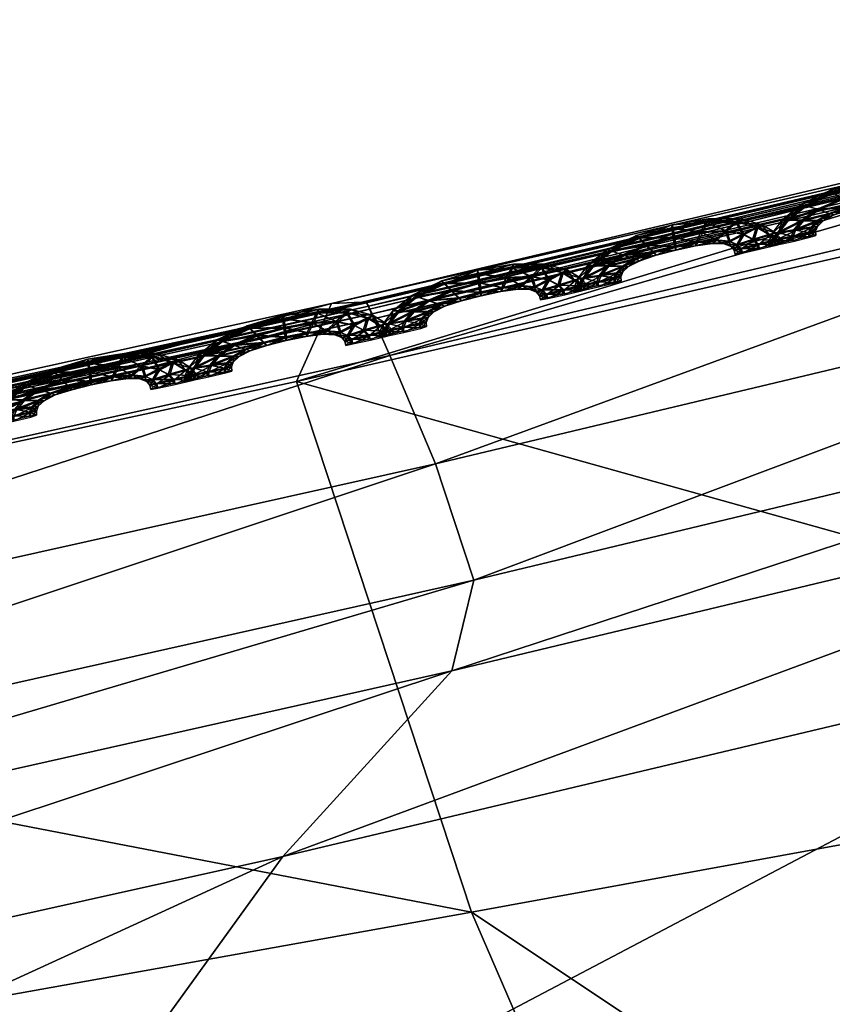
# Model space of a CAD drawing. Extents: x -7.4 to 7.4, y -11.5 to 9.8.
# Tile 414 of 469: x 2.213 to 2.442, y 9.53 to 9.807. Entities that reach past the tile are written whole.
import ezdxf

# ---------------------------------------------------------------- set-up
doc = ezdxf.new("R2010")
doc.units = 0
doc.header["$MEASUREMENT"] = 0
for name, color, linetype in [('A-FURN-3-ST', 150, 'Continuous'), ('A-FURN-3-ST-SEAM', 130, 'Continuous'), ('A-FURN-3-ST-SI', 160, 'Continuous')]:
    doc.layers.add(name, color=color, linetype=linetype)

msp = doc.modelspace()

# ---------------------------------------------------------------- meshes
at = {"layer": 'A-FURN-3-ST'}
mesh = msp.add_polyface(dxfattribs=at)
corners = [(2.77029, 9.80286, 17.57567), (2.58541, 9.78774, 17.57936), (2.58485, 9.78906, 17.58594), (2.76982, 9.80414, 17.58229), (2.58394, 9.7912, 17.59731), (2.31247, 9.72471, 17.59244), (2.31314, 9.72338, 17.58582), (2.31136, 9.72685, 17.60377), (2.60056, 9.68795, 17.63823), (2.33487, 9.62422, 17.64508), (2.28734, 9.57201, 17.73868), (2.55406, 9.63542, 17.7319), (2.00233, 9.54956, 17.65287), (2.341, 9.64976, 17.62644), (2.60749, 9.7137, 17.61963), (2.78098, 9.70291, 17.63431), (2.78846, 9.72866, 17.61579), (2.59925, 9.74662, 17.62435), (2.33028, 9.68251, 17.631), (2.00744, 9.57494, 17.6342), (1.99366, 9.60745, 17.63857), (2.31738, 9.71296, 17.63359), (2.58885, 9.77724, 17.62709), (2.78189, 9.76166, 17.62058), (2.77318, 9.79232, 17.6234), (2.76926, 9.80542, 17.6113), (2.58418, 9.79034, 17.61495), (2.76902, 9.80632, 17.59366), (2.31247, 9.72471, 17.58012), (2.58485, 9.78906, 17.57365), (2.58394, 9.7912, 17.56852), (2.31136, 9.72685, 17.57498), (2.31164, 9.72598, 17.62138), (1.97764, 9.63765, 17.64097), (2.76902, 9.80632, 17.56483), (2.76982, 9.80414, 17.56996), (2.65596, 9.5248, 17.92134), (2.46914, 9.50927, 17.92716), (2.46075, 9.25498, 18.12257), (2.73515, 9.6503, 17.72791), (2.19743, 9.44775, 17.93382)]
mesh.append_faces([[corners[k] for k in face] for face in [(0, 1, 2), (3, 2, 4), (5, 2, 1), (1, 6, 5), (7, 4, 2), (2, 5, 7), (8, 9, 10), (10, 11, 8), (12, 9, 13), (14, 13, 9), (9, 8, 14), (15, 8, 11), (16, 14, 8), (17, 18, 13), (13, 14, 17), (19, 13, 18), (20, 18, 21), (22, 21, 18), (18, 17, 22), (23, 17, 14), (24, 22, 17), (25, 26, 22), (27, 4, 26), (28, 29, 30), (30, 31, 28), (6, 1, 29), (29, 28, 6), (26, 32, 21), (21, 22, 26), (33, 21, 32), (4, 7, 32), (32, 26, 4), (34, 30, 29), (35, 29, 1), (36, 37, 38), (39, 11, 37), (37, 36, 39), (11, 10, 40), (40, 37, 11)]])
mesh = msp.add_polyface(dxfattribs=at)
corners = [(1.94875, 9.63192, 1.00083), (2.29118, 9.70571, 1.00068), (2.34041, 9.55636, 0.61819), (2.63364, 9.60992, 0.61819), (2.56645, 9.76867, 1.00053), (2.84873, 9.62562, 0.62332), (2.75513, 9.78375, 1.00144), (3.02475, 9.55904, 0.64812), (2.99515, 9.64037, 1.00437), (3.41835, 9.25271, 1.00159), (3.33255, 9.23994, 0.62332), (3.96608, 8.70433, 1.00079), (3.8311, 8.70215, 0.61819), (4.52027, 8.12229, 1.00098), (4.35806, 8.11928, 0.61819), (5.04849, 7.5208, 1.0011), (4.86768, 7.51619, 0.61819), (5.54237, 6.88314, 1.00121), (5.34537, 6.87803, 0.61819), (2.2831, 8.66878, 0.55836), (2.1241, 9.15424, 0.56582), (2.49807, 9.19186, 0.56582), (2.71707, 8.68134, 0.55836), (2.83903, 9.224, 0.56582), (3.14581, 8.69205, 0.55836), (1.99019, 9.49361, 0.61819), (2.39411, 8.11376, 0.55836), (2.46835, 7.51392, 0.55836), (1.93379, 7.51392, 0.55836), (1.91804, 8.11232, 0.55836), (2.53254, 6.87548, 0.55836), (1.94178, 6.87548, 0.55836), (3.12657, 9.24031, 0.57304), (3.54027, 8.6986, 0.56582), (3.99861, 8.11768, 0.56582), (3.4969, 8.11669, 0.55836), (4.4575, 7.51421, 0.56582), (3.85575, 7.51392, 0.55836), (4.89012, 6.87581, 0.56582), (4.19521, 6.87548, 0.55836), (3.34122, 6.87548, 0.55836), (3.14632, 7.51392, 0.55836), (2.93761, 8.11533, 0.55836)]
mesh.append_faces([[corners[k] for k in face] for face in [(0, 1, 2), (3, 2, 1), (1, 4, 3), (5, 3, 4), (4, 6, 5), (7, 5, 6), (6, 8, 7), (9, 10, 7), (7, 8, 9), (9, 11, 12), (12, 10, 9), (11, 13, 14), (14, 12, 11), (13, 15, 16), (16, 14, 13), (15, 17, 18), (18, 16, 15), (19, 20, 21), (21, 22, 19), (22, 21, 23), (23, 24, 22), (2, 3, 23), (23, 21, 2), (25, 2, 21), (21, 20, 25), (19, 26, 29), (10, 32, 5), (5, 7, 10), (32, 23, 3), (3, 5, 32), (24, 23, 32), (32, 33, 24), (33, 32, 10), (10, 12, 33), (12, 14, 34), (34, 33, 12), (33, 34, 35), (35, 24, 33), (34, 36, 37), (37, 35, 34), (14, 16, 36), (36, 34, 14), (16, 18, 38), (38, 36, 16), (36, 38, 39), (39, 37, 36), (37, 39, 40), (40, 41, 37), (24, 35, 42), (42, 22, 24), (22, 42, 26), (26, 19, 22), (35, 37, 41), (41, 42, 35)]])
mesh.append_faces([[corners[k] for k in face] for face in [(26, 27, 28), (27, 30, 31), (30, 27, 41)]], dxfattribs={"vtx0": -1, "vtx1": -1, "vtx2": -1})
mesh.append_faces([[corners[k] for k in face] for face in [(27, 26, 42)]], dxfattribs={"vtx0": -1, "vtx2": -1})
mesh.append_faces([[corners[k] for k in face] for face in [(41, 40, 30), (42, 41, 27)]], dxfattribs={"vtx1": -1, "vtx2": -1})
mesh = msp.add_polyface(dxfattribs=at)
corners = [(1.97154, 9.64931, 17.59978), (2.31247, 9.72471, 17.59244), (2.31314, 9.72338, 17.58582), (1.97237, 9.64803, 17.59316), (1.97016, 9.65145, 17.61111), (2.31136, 9.72685, 17.60377), (1.61246, 9.5791, 17.60655), (1.61345, 9.57783, 17.59997), (1.61079, 9.58124, 17.61788), (2.33487, 9.62422, 17.64508), (2.00233, 9.54956, 17.65287), (1.9535, 9.49769, 17.74628), (2.28734, 9.57201, 17.73868), (2.341, 9.64976, 17.62644), (2.00744, 9.57494, 17.6342), (1.65219, 9.48001, 17.6601), (1.60256, 9.4286, 17.75332), (1.65614, 9.50523, 17.64139), (1.99366, 9.60745, 17.63857), (1.63909, 9.53749, 17.64557), (1.97764, 9.63765, 17.64097), (1.61974, 9.56752, 17.64778), (2.33028, 9.68251, 17.631), (2.31738, 9.71296, 17.63359), (1.61246, 9.5791, 17.59427), (1.97154, 9.64931, 17.58746), (1.97016, 9.65145, 17.58232), (1.61079, 9.58124, 17.58913), (1.97055, 9.65058, 17.62872), (1.61123, 9.58038, 17.63549), (2.31247, 9.72471, 17.58012), (2.31136, 9.72685, 17.57498), (2.31164, 9.72598, 17.62138), (1.85947, 9.37574, 17.941), (2.19743, 9.44775, 17.93382)]
mesh.append_faces([[corners[k] for k in face] for face in [(0, 1, 2), (2, 3, 0), (4, 5, 1), (1, 0, 4), (6, 0, 3), (3, 7, 6), (8, 4, 0), (0, 6, 8), (9, 10, 11), (11, 12, 9), (13, 14, 10), (10, 15, 16), (16, 11, 10), (14, 17, 15), (15, 10, 14), (18, 19, 17), (17, 14, 18), (20, 21, 19), (19, 18, 20), (22, 18, 14), (23, 20, 18), (24, 25, 26), (26, 27, 24), (7, 3, 25), (25, 24, 7), (28, 29, 21), (21, 20, 28), (4, 8, 29), (29, 28, 4), (25, 30, 31), (31, 26, 25), (3, 2, 30), (30, 25, 3), (32, 28, 20), (5, 4, 28), (28, 32, 5), (12, 11, 33), (33, 34, 12)]])
mesh = msp.add_polyface(dxfattribs=at)
corners = [(0, 9.39906, 1.00155), (0.27167, 9.40709, 1.00151), (0.29098, 9.30467, 0.61819), (0.5936, 9.32387, 0.61819), (0.56214, 9.4288, 1.00144), (0.91719, 9.35069, 0.61819), (0.8849, 9.46131, 1.00129), (1.26207, 9.38711, 0.61819), (1.23172, 9.50581, 1.00113), (1.62401, 9.43544, 0.61819), (1.5897, 9.56341, 1.00098), (1.99019, 9.49361, 0.61819), (1.94875, 9.63192, 1.00083), (2.34041, 9.55636, 0.61819), (2.1241, 9.15424, 0.56582), (2.2831, 8.66878, 0.55836), (1.859, 8.65716, 0.55836), (1.73692, 9.11935, 0.56582), (1.35123, 9.09059, 0.56582), (1.44439, 8.6476, 0.55836), (1.03908, 8.64051, 0.55836), (0.97932, 9.06921, 0.56582), (0.63005, 9.05338, 0.56582), (0.65929, 8.63524, 0.55836), (1.49132, 7.51392, 0.55836), (1.48547, 8.11113, 0.55836), (1.91804, 8.11232, 0.55836), (1.93379, 7.51392, 0.55836), (2.39411, 8.11376, 0.55836), (0.6733, 7.51392, 0.55836), (0.67156, 8.1096, 0.55836), (1.06504, 8.11026, 0.55836), (1.06876, 7.51392, 0.55836), (0.6733, 6.87548, 0.55836), (0.32308, 6.87548, 0.55836), (0.32308, 7.51392, 0.55836), (0, 6.87548, 0.55836), (0, 7.51392, 0.55836), (0.32248, 8.10911, 0.55836), (0.31817, 8.63132, 0.55836), (0, 8.1089, 0.55836), (0, 8.62968, 0.55836), (0.30741, 9.0416, 0.56582), (0, 9.03682, 0.56582)]
mesh.append_faces([[corners[k] for k in face] for face in [(0, 1, 2), (3, 2, 1), (1, 4, 3), (5, 3, 4), (4, 6, 5), (7, 5, 6), (6, 8, 7), (9, 7, 8), (8, 10, 9), (11, 9, 10), (10, 12, 11), (13, 11, 12), (14, 15, 16), (16, 17, 14), (17, 9, 11), (11, 14, 17), (18, 7, 9), (9, 17, 18), (17, 16, 19), (19, 18, 17), (20, 21, 18), (18, 19, 20), (21, 5, 7), (7, 18, 21), (22, 3, 5), (5, 21, 22), (23, 22, 21), (21, 20, 23), (26, 16, 15), (25, 19, 16), (16, 26, 25), (31, 20, 19), (19, 25, 31), (30, 23, 20), (20, 31, 30), (23, 30, 38), (38, 39, 23), (39, 38, 40), (40, 41, 39), (39, 42, 22), (22, 23, 39), (42, 2, 3), (3, 22, 42), (2, 42, 43), (41, 43, 42), (42, 39, 41)]])
mesh.append_faces([[corners[k] for k in face] for face in [(26, 27, 24), (31, 32, 29), (25, 24, 32), (33, 29, 32), (34, 35, 29), (36, 37, 35), (38, 35, 37), (30, 29, 35)]], dxfattribs={"vtx0": -1, "vtx1": -1, "vtx2": -1})
mesh.append_faces([[corners[k] for k in face] for face in [(24, 25, 26), (27, 26, 28), (29, 30, 31), (32, 31, 25), (37, 40, 38), (35, 38, 30)]], dxfattribs={"vtx0": -1, "vtx2": -1})
at = {"layer": 'A-FURN-3-ST-SEAM'}
mesh = msp.add_polyface(dxfattribs=at)
corners = [(2.43467, 9.75511, 17.58639), (2.44247, 9.75878, 17.58624), (2.44457, 9.75676, 17.58746), (2.45232, 9.75898, 17.58727), (2.44156, 9.7596, 17.58285), (2.43808, 9.75396, 17.58761), (2.45264, 9.75639, 17.58601), (2.45189, 9.76162, 17.58601), (2.45157, 9.76265, 17.58263), (2.43325, 9.75561, 17.58305), (2.42957, 9.75103, 17.58647), (2.4465, 9.75474, 17.58617), (2.45881, 9.75766, 17.58586), (2.46019, 9.76042, 17.58708), (2.45153, 9.7617, 17.57928), (2.44215, 9.7589, 17.57951), (2.4338, 9.75091, 17.58769), (2.44136, 9.75288, 17.58628), (2.4526, 9.75548, 17.58267), (2.4471, 9.75404, 17.58282), (2.46146, 9.76327, 17.58575), (2.46178, 9.76438, 17.5824), (2.46111, 9.76339, 17.57905), (2.43435, 9.75523, 17.57966), (2.42783, 9.75111, 17.58312), (2.42688, 9.74749, 17.58651), (2.44243, 9.75252, 17.5829), (2.45814, 9.75668, 17.58251), (2.46415, 9.75824, 17.58571), (2.46704, 9.7608, 17.58689), (2.45972, 9.76059, 17.57783), (2.45185, 9.75915, 17.57803), (2.44409, 9.75692, 17.57822), (2.43158, 9.74819, 17.58772), (2.43795, 9.75083, 17.58635), (2.43934, 9.75086, 17.58297), (2.44615, 9.75486, 17.57943), (2.45228, 9.75651, 17.57928), (2.441, 9.75297, 17.57955), (2.46977, 9.76339, 17.58556), (2.47064, 9.76442, 17.58217), (2.46942, 9.76351, 17.57882), (2.46653, 9.76096, 17.57765), (2.4376, 9.75412, 17.57837), (2.42921, 9.75116, 17.57974), (2.42498, 9.74728, 17.58316), (2.42596, 9.74531, 17.58651), (2.4376, 9.75095, 17.57963), (2.45845, 9.75779, 17.57913), (2.46293, 9.75733, 17.5824), (2.46791, 9.75791, 17.58563), (2.47187, 9.75989, 17.58677), (2.4638, 9.75837, 17.57898), (2.42403, 9.74498, 17.58316), (2.43083, 9.74638, 17.58772), (2.43613, 9.74897, 17.58639), (2.43772, 9.7493, 17.58301), (2.43582, 9.74909, 17.57966), (2.43337, 9.75107, 17.57845), (2.47567, 9.76191, 17.5854), (2.47697, 9.76273, 17.58198), (2.47531, 9.76203, 17.57867), (2.47136, 9.76006, 17.57753), (2.46756, 9.75804, 17.5789), (2.42656, 9.74761, 17.57978), (2.42565, 9.74543, 17.57978), (2.42403, 9.74362, 17.58316), (2.42601, 9.74399, 17.58651), (2.43111, 9.74839, 17.57845), (2.46625, 9.75721, 17.58229), (2.47013, 9.75697, 17.58556), (2.47472, 9.7584, 17.5867), (2.42569, 9.74411, 17.57978), (2.43087, 9.7451, 17.58772), (2.43558, 9.74749, 17.58639), (2.4372, 9.74794, 17.58301), (2.43523, 9.74761, 17.5797), (2.47919, 9.75985, 17.58533), (2.48069, 9.76042, 17.5819), (2.47879, 9.75997, 17.5786), (2.47421, 9.75853, 17.57745), (2.46973, 9.75709, 17.57882), (2.46823, 9.75651, 17.58225), (2.4304, 9.74654, 17.57848), (2.43044, 9.74526, 17.57848), (2.47108, 9.75585, 17.58556), (2.47591, 9.757, 17.58666), (2.43566, 9.74625, 17.58643), (2.43728, 9.74675, 17.58305), (2.4353, 9.74638, 17.5797), (2.4691, 9.75548, 17.58225), (2.48062, 9.75824, 17.58529), (2.48224, 9.75874, 17.58187), (2.48026, 9.75832, 17.57856), (2.47543, 9.75717, 17.57742), (2.47068, 9.75597, 17.57882), (2.46938, 9.75429, 17.58225), (2.47136, 9.75466, 17.58556), (2.47622, 9.75581, 17.58666), (2.471, 9.75478, 17.57882), (2.48097, 9.75697, 17.58529), (2.48259, 9.75746, 17.58187), (2.48062, 9.75709, 17.57856), (2.47575, 9.75597, 17.57742)]
mesh.append_faces([[corners[k] for k in face] for face in [(2, 1, 0), (1, 2, 3), (0, 1, 4), (0, 5, 2), (6, 3, 2), (3, 7, 1), (8, 4, 1), (4, 9, 0), (5, 0, 10), (11, 2, 5), (3, 6, 12), (2, 11, 6), (7, 3, 13), (1, 7, 8), (4, 8, 14), (9, 4, 15), (10, 0, 9), (10, 16, 5), (5, 17, 11), (12, 6, 18), (12, 13, 3), (6, 11, 19), (13, 20, 7), (21, 8, 7), (22, 14, 8), (14, 15, 4), (15, 23, 9), (9, 24, 10), (16, 10, 25), (17, 5, 16), (11, 17, 26), (19, 18, 6), (18, 27, 12), (13, 12, 28), (26, 19, 11), (20, 13, 29), (7, 20, 21), (8, 21, 22), (14, 22, 30), (15, 14, 31), (23, 15, 32), (24, 9, 23), (25, 10, 24), (25, 33, 16), (16, 34, 17), (35, 26, 17), (18, 19, 36), (27, 18, 37), (28, 12, 27), (28, 29, 13), (19, 26, 38), (29, 39, 20), (40, 21, 20), (41, 22, 21), (42, 30, 22), (30, 31, 14), (31, 32, 15), (32, 43, 23), (23, 44, 24), (24, 45, 25), (33, 25, 46), (34, 16, 33), (17, 34, 35), (26, 35, 47), (38, 36, 19), (36, 37, 18), (37, 48, 27), (27, 49, 28), (29, 28, 50), (47, 38, 26), (39, 29, 51), (20, 39, 40), (21, 40, 41), (22, 41, 42), (30, 42, 52), (31, 30, 48), (32, 31, 37), (43, 32, 36), (44, 23, 43), (45, 24, 44), (25, 45, 53), (53, 46, 25), (46, 54, 33), (33, 55, 34), (56, 35, 34), (57, 47, 35), (36, 38, 43), (37, 36, 32), (48, 37, 31), (49, 27, 48), (50, 28, 49), (50, 51, 29), (38, 47, 58), (51, 59, 39), (60, 40, 39), (61, 41, 40), (62, 42, 41), (63, 52, 42), (52, 48, 30), (43, 58, 44), (44, 64, 45), (65, 53, 45), (46, 53, 66), (54, 46, 67), (55, 33, 54), (34, 55, 56), (35, 56, 57), (47, 57, 68), (58, 43, 38), (48, 52, 49), (49, 69, 50), (51, 50, 70), (68, 58, 47), (59, 51, 71), (39, 59, 60), (40, 60, 61), (41, 61, 62), (42, 62, 63), (52, 63, 69), (64, 44, 58), (45, 64, 65), (53, 65, 72), (72, 66, 53), (66, 67, 46), (67, 73, 54), (54, 74, 55), (56, 55, 74), (57, 56, 75), (68, 57, 76), (69, 49, 52), (70, 50, 69), (70, 71, 51), (58, 68, 64), (71, 77, 59), (78, 60, 59), (79, 61, 60), (80, 62, 61), (81, 63, 62), (82, 69, 63), (83, 65, 64), (84, 72, 65), (74, 54, 73), (74, 75, 56), (75, 76, 57), (76, 83, 68), (69, 82, 70), (71, 70, 85), (64, 68, 83), (77, 71, 86), (59, 77, 78), (60, 78, 79), (61, 79, 80), (62, 80, 81), (63, 81, 82), (65, 83, 84), (73, 87, 74), (75, 74, 87), (76, 75, 88), (83, 76, 89), (70, 82, 90), (90, 85, 70), (85, 86, 71), (86, 91, 77), (78, 77, 91), (79, 78, 92), (80, 79, 93), (81, 80, 94), (82, 81, 95), (89, 84, 83), (87, 88, 75), (88, 89, 76), (95, 90, 82), (85, 90, 96), (86, 85, 97), (91, 86, 98), (91, 92, 78), (92, 93, 79), (93, 94, 80), (94, 95, 81), (90, 95, 99), (99, 96, 90), (96, 97, 85), (97, 98, 86), (98, 100, 91), (92, 91, 100), (93, 92, 101), (94, 93, 102), (95, 94, 103), (103, 99, 95), (100, 101, 92), (101, 102, 93), (102, 103, 94)]])
mesh = msp.add_polyface(dxfattribs=at)
corners = [(2.3799, 9.7423, 17.58765), (2.38774, 9.74597, 17.58749), (2.38979, 9.7439, 17.58875), (2.39755, 9.74613, 17.58856), (2.38679, 9.74675, 17.58415), (2.3833, 9.74114, 17.58887), (2.39787, 9.74353, 17.5873), (2.39711, 9.74876, 17.5873), (2.3968, 9.74979, 17.58392), (2.37848, 9.74275, 17.58434), (2.3748, 9.73818, 17.58776), (2.39174, 9.74193, 17.58746), (2.40404, 9.74481, 17.58715), (2.40543, 9.74757, 17.58837), (2.39676, 9.74889, 17.58057), (2.38738, 9.74609, 17.58077), (2.37903, 9.7381, 17.58894), (2.38659, 9.74003, 17.58757), (2.39783, 9.74263, 17.58396), (2.39233, 9.74123, 17.58407), (2.40669, 9.75041, 17.58704), (2.40701, 9.75148, 17.58369), (2.40634, 9.7505, 17.58035), (2.37959, 9.74242, 17.58095), (2.37305, 9.7383, 17.58442), (2.3721, 9.73468, 17.5878), (2.3877, 9.73966, 17.58419), (2.40341, 9.74382, 17.58381), (2.40938, 9.74539, 17.587), (2.41227, 9.74794, 17.58818), (2.40495, 9.74774, 17.57913), (2.39708, 9.74629, 17.57932), (2.38932, 9.74407, 17.57951), (2.37682, 9.73537, 17.58898), (2.38319, 9.73801, 17.58765), (2.38457, 9.73805, 17.58426), (2.39138, 9.74205, 17.58073), (2.39751, 9.74366, 17.58057), (2.38627, 9.74015, 17.58084), (2.41501, 9.7505, 17.58685), (2.41587, 9.75153, 17.58346), (2.41465, 9.75062, 17.58012), (2.41176, 9.74807, 17.57894), (2.38287, 9.74131, 17.57963), (2.37448, 9.7383, 17.58103), (2.37021, 9.73447, 17.58445), (2.3712, 9.73249, 17.5878), (2.38283, 9.73813, 17.58092), (2.40372, 9.74493, 17.58042), (2.40816, 9.74448, 17.58369), (2.41314, 9.74506, 17.58692), (2.4171, 9.747, 17.58807), (2.40903, 9.74551, 17.58027), (2.36926, 9.73216, 17.58445), (2.37606, 9.73356, 17.58902), (2.38137, 9.73616, 17.58769), (2.38295, 9.73649, 17.5843), (2.38105, 9.73628, 17.58095), (2.3786, 9.73826, 17.5797), (2.42094, 9.74901, 17.5867), (2.42221, 9.74979, 17.58327), (2.42058, 9.74914, 17.57997), (2.41663, 9.74716, 17.57882), (2.41279, 9.74514, 17.58019), (2.37179, 9.7348, 17.58107), (2.37088, 9.73261, 17.58107), (2.36926, 9.7308, 17.58445), (2.37124, 9.73117, 17.5878), (2.37634, 9.73554, 17.57974), (2.41152, 9.74436, 17.58358), (2.41536, 9.74411, 17.58685), (2.41995, 9.74551, 17.58799), (2.37088, 9.7313, 17.58107), (2.3761, 9.73228, 17.58902), (2.38081, 9.73468, 17.58769), (2.38244, 9.73513, 17.5843), (2.38046, 9.7348, 17.58095), (2.42442, 9.74695, 17.58662), (2.42593, 9.74753, 17.5832), (2.42406, 9.74704, 17.57989), (2.41948, 9.74567, 17.57875), (2.41501, 9.74424, 17.58012), (2.41346, 9.74362, 17.58354), (2.37563, 9.73373, 17.57978), (2.37567, 9.73245, 17.57978), (2.41631, 9.743, 17.58685), (2.42114, 9.74411, 17.58795), (2.38085, 9.73344, 17.58769), (2.38252, 9.73389, 17.5843), (2.38054, 9.73356, 17.58095), (2.41433, 9.74258, 17.58354), (2.42588, 9.74531, 17.58658), (2.42747, 9.7458, 17.58316), (2.42549, 9.74543, 17.57985), (2.42066, 9.74427, 17.57871), (2.41595, 9.74312, 17.58012), (2.41461, 9.74143, 17.5835), (2.41658, 9.7418, 17.58685), (2.42145, 9.74291, 17.58795), (2.41623, 9.74193, 17.58012), (2.4262, 9.74407, 17.58658), (2.42786, 9.74452, 17.58316), (2.42585, 9.74419, 17.57985), (2.42098, 9.74308, 17.57871)]
mesh.append_faces([[corners[k] for k in face] for face in [(2, 1, 0), (1, 2, 3), (0, 1, 4), (0, 5, 2), (6, 3, 2), (3, 7, 1), (8, 4, 1), (4, 9, 0), (5, 0, 10), (11, 2, 5), (3, 6, 12), (2, 11, 6), (7, 3, 13), (1, 7, 8), (4, 8, 14), (9, 4, 15), (10, 0, 9), (10, 16, 5), (5, 17, 11), (12, 6, 18), (12, 13, 3), (6, 11, 19), (13, 20, 7), (21, 8, 7), (22, 14, 8), (14, 15, 4), (15, 23, 9), (9, 24, 10), (16, 10, 25), (17, 5, 16), (11, 17, 26), (19, 18, 6), (18, 27, 12), (13, 12, 28), (26, 19, 11), (20, 13, 29), (7, 20, 21), (8, 21, 22), (14, 22, 30), (15, 14, 31), (23, 15, 32), (24, 9, 23), (25, 10, 24), (25, 33, 16), (16, 34, 17), (35, 26, 17), (18, 19, 36), (27, 18, 37), (28, 12, 27), (28, 29, 13), (19, 26, 38), (29, 39, 20), (40, 21, 20), (41, 22, 21), (42, 30, 22), (30, 31, 14), (31, 32, 15), (32, 43, 23), (23, 44, 24), (24, 45, 25), (33, 25, 46), (34, 16, 33), (17, 34, 35), (26, 35, 47), (38, 36, 19), (36, 37, 18), (37, 48, 27), (27, 49, 28), (29, 28, 50), (47, 38, 26), (39, 29, 51), (20, 39, 40), (21, 40, 41), (22, 41, 42), (30, 42, 52), (31, 30, 48), (32, 31, 37), (43, 32, 36), (44, 23, 43), (45, 24, 44), (25, 45, 53), (53, 46, 25), (46, 54, 33), (33, 55, 34), (56, 35, 34), (57, 47, 35), (36, 38, 43), (37, 36, 32), (48, 37, 31), (49, 27, 48), (50, 28, 49), (50, 51, 29), (38, 47, 58), (51, 59, 39), (60, 40, 39), (61, 41, 40), (62, 42, 41), (63, 52, 42), (52, 48, 30), (43, 58, 44), (44, 64, 45), (65, 53, 45), (46, 53, 66), (54, 46, 67), (55, 33, 54), (34, 55, 56), (35, 56, 57), (47, 57, 68), (58, 43, 38), (48, 52, 49), (49, 69, 50), (51, 50, 70), (68, 58, 47), (59, 51, 71), (39, 59, 60), (40, 60, 61), (41, 61, 62), (42, 62, 63), (52, 63, 69), (64, 44, 58), (45, 64, 65), (53, 65, 72), (72, 66, 53), (66, 67, 46), (67, 73, 54), (54, 74, 55), (56, 55, 74), (57, 56, 75), (68, 57, 76), (69, 49, 52), (70, 50, 69), (70, 71, 51), (58, 68, 64), (71, 77, 59), (78, 60, 59), (79, 61, 60), (80, 62, 61), (81, 63, 62), (82, 69, 63), (83, 65, 64), (84, 72, 65), (74, 54, 73), (74, 75, 56), (75, 76, 57), (76, 83, 68), (69, 82, 70), (71, 70, 85), (64, 68, 83), (77, 71, 86), (59, 77, 78), (60, 78, 79), (61, 79, 80), (62, 80, 81), (63, 81, 82), (65, 83, 84), (73, 87, 74), (75, 74, 87), (76, 75, 88), (83, 76, 89), (70, 82, 90), (90, 85, 70), (85, 86, 71), (86, 91, 77), (78, 77, 91), (79, 78, 92), (80, 79, 93), (81, 80, 94), (82, 81, 95), (89, 84, 83), (87, 88, 75), (88, 89, 76), (95, 90, 82), (85, 90, 96), (86, 85, 97), (91, 86, 98), (91, 92, 78), (92, 93, 79), (93, 94, 80), (94, 95, 81), (90, 95, 99), (99, 96, 90), (96, 97, 85), (97, 98, 86), (98, 100, 91), (92, 91, 100), (93, 92, 101), (94, 93, 102), (95, 94, 103), (103, 99, 95), (100, 101, 92), (101, 102, 93), (102, 103, 94)]])
mesh = msp.add_polyface(dxfattribs=at)
corners = [(2.32513, 9.72948, 17.58894), (2.33297, 9.73315, 17.58879), (2.33503, 9.73109, 17.59004), (2.34278, 9.73332, 17.58985), (2.33206, 9.73397, 17.58544), (2.32854, 9.72833, 17.59016), (2.3431, 9.73072, 17.5886), (2.34238, 9.73595, 17.58856), (2.34207, 9.73698, 17.58521), (2.32375, 9.72998, 17.5856), (2.32003, 9.7254, 17.58902), (2.33696, 9.72911, 17.58875), (2.34927, 9.732, 17.58845), (2.3507, 9.73476, 17.58963), (2.34203, 9.73608, 17.58183), (2.33261, 9.73327, 17.58206), (2.32426, 9.72528, 17.59023), (2.33182, 9.72722, 17.58887), (2.34306, 9.72981, 17.58521), (2.33756, 9.72841, 17.58537), (2.35193, 9.73756, 17.58833), (2.35224, 9.73867, 17.58495), (2.35161, 9.73768, 17.5816), (2.32481, 9.72961, 17.58221), (2.31829, 9.72553, 17.58567), (2.31734, 9.7219, 17.58905), (2.33289, 9.72685, 17.58548), (2.34864, 9.73101, 17.5851), (2.35461, 9.73257, 17.5883), (2.3575, 9.73509, 17.58947), (2.35018, 9.73492, 17.58038), (2.34231, 9.73348, 17.58061), (2.33455, 9.73125, 17.58077), (2.32201, 9.7226, 17.59027), (2.32842, 9.7252, 17.58894), (2.3298, 9.72524, 17.58556), (2.33661, 9.72924, 17.58202), (2.34274, 9.73084, 17.58187), (2.33151, 9.72734, 17.58213), (2.36023, 9.73768, 17.5881), (2.36115, 9.73871, 17.58472), (2.35992, 9.73781, 17.58141), (2.35703, 9.73525, 17.58023), (2.3281, 9.72849, 17.58092), (2.31971, 9.72553, 17.58229), (2.31544, 9.7217, 17.58571), (2.31643, 9.71972, 17.58905), (2.32806, 9.72532, 17.58221), (2.34895, 9.73212, 17.58171), (2.35339, 9.73167, 17.58495), (2.35837, 9.7322, 17.58818), (2.36233, 9.73418, 17.58936), (2.35426, 9.73266, 17.58156), (2.31445, 9.71939, 17.58575), (2.32129, 9.72075, 17.59027), (2.3266, 9.72335, 17.58894), (2.32818, 9.72367, 17.5856), (2.32628, 9.72347, 17.58225), (2.32383, 9.72545, 17.58099), (2.36617, 9.7362, 17.58799), (2.36744, 9.73698, 17.58457), (2.36581, 9.73632, 17.58126), (2.36185, 9.73434, 17.58008), (2.35802, 9.73233, 17.58145), (2.31698, 9.72203, 17.58232), (2.31611, 9.71984, 17.58236), (2.31445, 9.71803, 17.58575), (2.31643, 9.7184, 17.58909), (2.32157, 9.72277, 17.58103), (2.35675, 9.73154, 17.58487), (2.36059, 9.7313, 17.58814), (2.36518, 9.73266, 17.58928), (2.31611, 9.71852, 17.58236), (2.32133, 9.71947, 17.59027), (2.326, 9.72186, 17.58898), (2.32766, 9.72231, 17.5856), (2.32569, 9.72198, 17.58225), (2.36965, 9.7341, 17.58787), (2.37116, 9.73472, 17.58449), (2.3693, 9.73422, 17.58118), (2.3647, 9.73282, 17.58004), (2.36023, 9.73142, 17.58141), (2.35869, 9.7308, 17.58483), (2.32082, 9.72095, 17.58103), (2.32086, 9.71964, 17.58103), (2.36154, 9.73014, 17.5881), (2.36637, 9.7313, 17.58925), (2.32608, 9.72062, 17.58898), (2.32771, 9.72112, 17.5856), (2.32576, 9.72075, 17.58225), (2.35956, 9.72977, 17.5848), (2.37107, 9.73249, 17.58787), (2.3727, 9.73299, 17.58445), (2.37072, 9.73261, 17.58115), (2.36589, 9.73146, 17.58), (2.36118, 9.73027, 17.58141), (2.35984, 9.72862, 17.5848), (2.36182, 9.72899, 17.5881), (2.36668, 9.7301, 17.58925), (2.36146, 9.72907, 17.58137), (2.37143, 9.73121, 17.58787), (2.37305, 9.73171, 17.58445), (2.37107, 9.73134, 17.58115), (2.36621, 9.73023, 17.58)]
mesh.append_faces([[corners[k] for k in face] for face in [(2, 1, 0), (1, 2, 3), (0, 1, 4), (0, 5, 2), (6, 3, 2), (3, 7, 1), (8, 4, 1), (4, 9, 0), (5, 0, 10), (11, 2, 5), (3, 6, 12), (2, 11, 6), (7, 3, 13), (1, 7, 8), (4, 8, 14), (9, 4, 15), (10, 0, 9), (10, 16, 5), (5, 17, 11), (12, 6, 18), (12, 13, 3), (6, 11, 19), (13, 20, 7), (21, 8, 7), (22, 14, 8), (14, 15, 4), (15, 23, 9), (9, 24, 10), (16, 10, 25), (17, 5, 16), (11, 17, 26), (19, 18, 6), (18, 27, 12), (13, 12, 28), (26, 19, 11), (20, 13, 29), (7, 20, 21), (8, 21, 22), (14, 22, 30), (15, 14, 31), (23, 15, 32), (24, 9, 23), (25, 10, 24), (25, 33, 16), (16, 34, 17), (35, 26, 17), (18, 19, 36), (27, 18, 37), (28, 12, 27), (28, 29, 13), (19, 26, 38), (29, 39, 20), (40, 21, 20), (41, 22, 21), (42, 30, 22), (30, 31, 14), (31, 32, 15), (32, 43, 23), (23, 44, 24), (24, 45, 25), (33, 25, 46), (34, 16, 33), (17, 34, 35), (26, 35, 47), (38, 36, 19), (36, 37, 18), (37, 48, 27), (27, 49, 28), (29, 28, 50), (47, 38, 26), (39, 29, 51), (20, 39, 40), (21, 40, 41), (22, 41, 42), (30, 42, 52), (31, 30, 48), (32, 31, 37), (43, 32, 36), (44, 23, 43), (45, 24, 44), (25, 45, 53), (53, 46, 25), (46, 54, 33), (33, 55, 34), (56, 35, 34), (57, 47, 35), (36, 38, 43), (37, 36, 32), (48, 37, 31), (49, 27, 48), (50, 28, 49), (50, 51, 29), (38, 47, 58), (51, 59, 39), (60, 40, 39), (61, 41, 40), (62, 42, 41), (63, 52, 42), (52, 48, 30), (43, 58, 44), (44, 64, 45), (65, 53, 45), (46, 53, 66), (54, 46, 67), (55, 33, 54), (34, 55, 56), (35, 56, 57), (47, 57, 68), (58, 43, 38), (48, 52, 49), (49, 69, 50), (51, 50, 70), (68, 58, 47), (59, 51, 71), (39, 59, 60), (40, 60, 61), (41, 61, 62), (42, 62, 63), (52, 63, 69), (64, 44, 58), (45, 64, 65), (53, 65, 72), (72, 66, 53), (66, 67, 46), (67, 73, 54), (54, 74, 55), (56, 55, 74), (57, 56, 75), (68, 57, 76), (69, 49, 52), (70, 50, 69), (70, 71, 51), (58, 68, 64), (71, 77, 59), (78, 60, 59), (79, 61, 60), (80, 62, 61), (81, 63, 62), (82, 69, 63), (83, 65, 64), (84, 72, 65), (74, 54, 73), (74, 75, 56), (75, 76, 57), (76, 83, 68), (69, 82, 70), (71, 70, 85), (64, 68, 83), (77, 71, 86), (59, 77, 78), (60, 78, 79), (61, 79, 80), (62, 80, 81), (63, 81, 82), (65, 83, 84), (73, 87, 74), (75, 74, 87), (76, 75, 88), (83, 76, 89), (70, 82, 90), (90, 85, 70), (85, 86, 71), (86, 91, 77), (78, 77, 91), (79, 78, 92), (80, 79, 93), (81, 80, 94), (82, 81, 95), (89, 84, 83), (87, 88, 75), (88, 89, 76), (95, 90, 82), (85, 90, 96), (86, 85, 97), (91, 86, 98), (91, 92, 78), (92, 93, 79), (93, 94, 80), (94, 95, 81), (90, 95, 99), (99, 96, 90), (96, 97, 85), (97, 98, 86), (98, 100, 91), (92, 91, 100), (93, 92, 101), (94, 93, 102), (95, 94, 103), (103, 99, 95), (100, 101, 92), (101, 102, 93), (102, 103, 94)]])
mesh = msp.add_polyface(dxfattribs=at)
corners = [(2.27032, 9.71696, 17.5902), (2.27816, 9.72054, 17.59004), (2.28022, 9.71852, 17.59126), (2.28801, 9.72067, 17.59111), (2.27725, 9.72137, 17.5867), (2.27373, 9.71576, 17.59141), (2.28829, 9.71807, 17.58985), (2.28758, 9.7233, 17.58982), (2.28726, 9.72433, 17.58647), (2.2689, 9.71745, 17.58685), (2.26518, 9.71292, 17.59027), (2.28215, 9.71651, 17.59), (2.2945, 9.71931, 17.5897), (2.29589, 9.72207, 17.59092), (2.28722, 9.72343, 17.58312), (2.2778, 9.72067, 17.58331), (2.26945, 9.71275, 17.59149), (2.27701, 9.71465, 17.59008), (2.28825, 9.71717, 17.58647), (2.28275, 9.71581, 17.58662), (2.29715, 9.72487, 17.58959), (2.29747, 9.72598, 17.5862), (2.2968, 9.72499, 17.5829), (2.27001, 9.71708, 17.58346), (2.26344, 9.713, 17.58692), (2.26249, 9.70942, 17.59031), (2.27808, 9.71428, 17.58674), (2.29383, 9.71832, 17.58635), (2.29984, 9.71984, 17.58955), (2.30273, 9.72235, 17.59073), (2.29541, 9.72223, 17.58164), (2.28754, 9.72083, 17.58187), (2.27974, 9.71869, 17.58202), (2.2672, 9.71008, 17.59153), (2.27357, 9.71267, 17.59016), (2.27499, 9.71267, 17.58677), (2.2818, 9.71663, 17.58327), (2.28797, 9.71819, 17.58312), (2.27665, 9.71477, 17.58339), (2.30547, 9.72495, 17.5894), (2.30637, 9.72598, 17.58601), (2.30511, 9.72507, 17.58267), (2.30222, 9.72252, 17.58149), (2.27329, 9.71597, 17.58217), (2.26486, 9.71305, 17.58354), (2.26059, 9.70921, 17.58696), (2.26158, 9.70724, 17.59031), (2.27325, 9.7128, 17.58343), (2.29415, 9.71943, 17.58297), (2.29858, 9.71894, 17.58624), (2.30357, 9.71947, 17.58947), (2.30756, 9.72145, 17.59061), (2.29949, 9.71997, 17.58282), (2.2596, 9.70691, 17.58696), (2.26645, 9.70827, 17.59153), (2.27175, 9.71082, 17.5902), (2.27333, 9.71111, 17.58681), (2.27143, 9.71094, 17.58346), (2.26898, 9.71292, 17.58225), (2.3114, 9.72343, 17.58925), (2.31267, 9.72421, 17.58586), (2.31104, 9.72355, 17.58251), (2.30709, 9.72157, 17.58137), (2.30325, 9.7196, 17.58274), (2.26217, 9.70954, 17.58358), (2.26126, 9.70736, 17.58358), (2.2596, 9.70555, 17.58696), (2.26158, 9.70592, 17.59031), (2.26672, 9.71024, 17.58225), (2.30194, 9.71881, 17.58613), (2.30578, 9.71852, 17.5894), (2.31041, 9.71992, 17.59054), (2.26126, 9.70604, 17.58358), (2.26648, 9.70699, 17.59153), (2.27119, 9.70934, 17.5902), (2.27282, 9.70979, 17.58681), (2.27084, 9.70946, 17.5835), (2.31488, 9.72133, 17.58917), (2.31639, 9.72194, 17.58575), (2.31453, 9.72145, 17.58244), (2.30989, 9.72009, 17.5813), (2.30542, 9.71865, 17.5827), (2.30392, 9.71807, 17.58609), (2.26597, 9.70843, 17.58229), (2.26601, 9.70715, 17.58229), (2.30673, 9.71741, 17.5894), (2.3116, 9.71852, 17.59054), (2.27123, 9.7081, 17.5902), (2.2729, 9.70855, 17.58685), (2.27092, 9.70822, 17.5835), (2.30475, 9.71704, 17.58609), (2.31631, 9.71972, 17.58913), (2.31793, 9.72021, 17.58575), (2.31595, 9.71984, 17.5824), (2.31109, 9.71869, 17.58126), (2.30637, 9.71754, 17.58267), (2.30503, 9.71584, 17.58609), (2.30701, 9.71622, 17.5894), (2.31192, 9.71733, 17.59054), (2.30665, 9.71634, 17.58267), (2.31666, 9.71844, 17.58913), (2.31829, 9.71894, 17.58571), (2.31631, 9.71857, 17.5824), (2.3114, 9.71749, 17.58126)]
mesh.append_faces([[corners[k] for k in face] for face in [(2, 1, 0), (1, 2, 3), (0, 1, 4), (0, 5, 2), (6, 3, 2), (3, 7, 1), (8, 4, 1), (4, 9, 0), (5, 0, 10), (11, 2, 5), (3, 6, 12), (2, 11, 6), (7, 3, 13), (1, 7, 8), (4, 8, 14), (9, 4, 15), (10, 0, 9), (10, 16, 5), (5, 17, 11), (12, 6, 18), (12, 13, 3), (6, 11, 19), (13, 20, 7), (21, 8, 7), (22, 14, 8), (14, 15, 4), (15, 23, 9), (9, 24, 10), (16, 10, 25), (17, 5, 16), (11, 17, 26), (19, 18, 6), (18, 27, 12), (13, 12, 28), (26, 19, 11), (20, 13, 29), (7, 20, 21), (8, 21, 22), (14, 22, 30), (15, 14, 31), (23, 15, 32), (24, 9, 23), (25, 10, 24), (25, 33, 16), (16, 34, 17), (35, 26, 17), (18, 19, 36), (27, 18, 37), (28, 12, 27), (28, 29, 13), (19, 26, 38), (29, 39, 20), (40, 21, 20), (41, 22, 21), (42, 30, 22), (30, 31, 14), (31, 32, 15), (32, 43, 23), (23, 44, 24), (24, 45, 25), (33, 25, 46), (34, 16, 33), (17, 34, 35), (26, 35, 47), (38, 36, 19), (36, 37, 18), (37, 48, 27), (27, 49, 28), (29, 28, 50), (47, 38, 26), (39, 29, 51), (20, 39, 40), (21, 40, 41), (22, 41, 42), (30, 42, 52), (31, 30, 48), (32, 31, 37), (43, 32, 36), (44, 23, 43), (45, 24, 44), (25, 45, 53), (53, 46, 25), (46, 54, 33), (33, 55, 34), (56, 35, 34), (57, 47, 35), (36, 38, 43), (37, 36, 32), (48, 37, 31), (49, 27, 48), (50, 28, 49), (50, 51, 29), (38, 47, 58), (51, 59, 39), (60, 40, 39), (61, 41, 40), (62, 42, 41), (63, 52, 42), (52, 48, 30), (43, 58, 44), (44, 64, 45), (65, 53, 45), (46, 53, 66), (54, 46, 67), (55, 33, 54), (34, 55, 56), (35, 56, 57), (47, 57, 68), (58, 43, 38), (48, 52, 49), (49, 69, 50), (51, 50, 70), (68, 58, 47), (59, 51, 71), (39, 59, 60), (40, 60, 61), (41, 61, 62), (42, 62, 63), (52, 63, 69), (64, 44, 58), (45, 64, 65), (53, 65, 72), (72, 66, 53), (66, 67, 46), (67, 73, 54), (54, 74, 55), (56, 55, 74), (57, 56, 75), (68, 57, 76), (69, 49, 52), (70, 50, 69), (70, 71, 51), (58, 68, 64), (71, 77, 59), (78, 60, 59), (79, 61, 60), (80, 62, 61), (81, 63, 62), (82, 69, 63), (83, 65, 64), (84, 72, 65), (74, 54, 73), (74, 75, 56), (75, 76, 57), (76, 83, 68), (69, 82, 70), (71, 70, 85), (64, 68, 83), (77, 71, 86), (59, 77, 78), (60, 78, 79), (61, 79, 80), (62, 80, 81), (63, 81, 82), (65, 83, 84), (73, 87, 74), (75, 74, 87), (76, 75, 88), (83, 76, 89), (70, 82, 90), (90, 85, 70), (85, 86, 71), (86, 91, 77), (78, 77, 91), (79, 78, 92), (80, 79, 93), (81, 80, 94), (82, 81, 95), (89, 84, 83), (87, 88, 75), (88, 89, 76), (95, 90, 82), (85, 90, 96), (86, 85, 97), (91, 86, 98), (91, 92, 78), (92, 93, 79), (93, 94, 80), (94, 95, 81), (90, 95, 99), (99, 96, 90), (96, 97, 85), (97, 98, 86), (98, 100, 91), (92, 91, 100), (93, 92, 101), (94, 93, 102), (95, 94, 103), (103, 99, 95), (100, 101, 92), (101, 102, 93), (102, 103, 94)]])
mesh = msp.add_polyface(dxfattribs=at)
corners = [(2.21547, 9.70452, 17.59141), (2.22331, 9.70814, 17.59126), (2.22537, 9.70608, 17.59248), (2.23316, 9.70827, 17.59232), (2.2224, 9.70897, 17.58792), (2.21888, 9.70336, 17.59263), (2.23344, 9.70567, 17.59107), (2.23273, 9.71086, 17.59107), (2.23245, 9.71193, 17.58769), (2.21409, 9.70501, 17.58807), (2.21033, 9.70048, 17.59149), (2.22731, 9.70406, 17.59122), (2.23965, 9.70687, 17.59092), (2.24104, 9.70962, 17.59214), (2.23241, 9.71098, 17.58434), (2.22299, 9.70827, 17.58453), (2.2146, 9.70031, 17.59271), (2.22216, 9.70225, 17.59134), (2.2334, 9.70472, 17.58769), (2.2279, 9.70336, 17.58784), (2.24231, 9.71243, 17.59084), (2.24266, 9.71354, 17.58746), (2.24199, 9.71255, 17.58411), (2.21516, 9.70464, 17.58468), (2.20859, 9.7006, 17.58814), (2.20764, 9.69698, 17.59153), (2.22323, 9.70188, 17.58795), (2.23898, 9.70587, 17.58757), (2.245, 9.7074, 17.59077), (2.24788, 9.70991, 17.59194), (2.24056, 9.70979, 17.5829), (2.23269, 9.70843, 17.58308), (2.22493, 9.70625, 17.58324), (2.21231, 9.69764, 17.59274), (2.21872, 9.70023, 17.59137), (2.22014, 9.70023, 17.58803), (2.22699, 9.70419, 17.58449), (2.23312, 9.70579, 17.58434), (2.22181, 9.70237, 17.58461), (2.25061, 9.71251, 17.59061), (2.25153, 9.7135, 17.58723), (2.2503, 9.71263, 17.58388), (2.24741, 9.71008, 17.5827), (2.21844, 9.70353, 17.58339), (2.21001, 9.7006, 17.58476), (2.20574, 9.69677, 17.58818), (2.20669, 9.69479, 17.59153), (2.2184, 9.70035, 17.58468), (2.2393, 9.70699, 17.58419), (2.24373, 9.70653, 17.58746), (2.24871, 9.70703, 17.59069), (2.25271, 9.70897, 17.59183), (2.24464, 9.70753, 17.58407), (2.20475, 9.69446, 17.58818), (2.21156, 9.69582, 17.59274), (2.2169, 9.69838, 17.59141), (2.21848, 9.69871, 17.58803), (2.21658, 9.6985, 17.58468), (2.21413, 9.70052, 17.58346), (2.25655, 9.71094, 17.59046), (2.25782, 9.71177, 17.58708), (2.2562, 9.71107, 17.58377), (2.25224, 9.70913, 17.58259), (2.2484, 9.70715, 17.58396), (2.20732, 9.6971, 17.5848), (2.20637, 9.69492, 17.5848), (2.20475, 9.6931, 17.58818), (2.20673, 9.69347, 17.59153), (2.21187, 9.69784, 17.5835), (2.24709, 9.70637, 17.58738), (2.25093, 9.70608, 17.59065), (2.25552, 9.70744, 17.59179), (2.20641, 9.6936, 17.5848), (2.2116, 9.69454, 17.59274), (2.21631, 9.6969, 17.59145), (2.21797, 9.69735, 17.58807), (2.21599, 9.69702, 17.58472), (2.26003, 9.70884, 17.59039), (2.26154, 9.70942, 17.587), (2.25968, 9.70897, 17.58369), (2.25505, 9.70761, 17.58255), (2.25058, 9.7062, 17.58392), (2.24907, 9.70563, 17.5873), (2.21112, 9.69599, 17.5835), (2.21116, 9.69471, 17.5835), (2.25188, 9.70497, 17.59061), (2.25675, 9.70608, 17.59176), (2.21639, 9.69566, 17.59145), (2.21801, 9.69615, 17.58807), (2.21603, 9.69578, 17.58472), (2.2499, 9.7046, 17.5873), (2.26146, 9.70724, 17.59039), (2.26308, 9.70773, 17.58696), (2.2611, 9.70736, 17.58365), (2.25623, 9.70625, 17.58251), (2.25153, 9.70509, 17.58388), (2.25018, 9.70344, 17.5873), (2.25216, 9.70377, 17.59061), (2.25703, 9.70485, 17.59176), (2.2518, 9.7039, 17.58388), (2.26181, 9.70596, 17.59039), (2.26344, 9.70645, 17.58696), (2.26146, 9.70608, 17.58365), (2.25655, 9.70501, 17.58251)]
mesh.append_faces([[corners[k] for k in face] for face in [(2, 1, 0), (1, 2, 3), (0, 1, 4), (0, 5, 2), (6, 3, 2), (3, 7, 1), (8, 4, 1), (4, 9, 0), (5, 0, 10), (11, 2, 5), (3, 6, 12), (2, 11, 6), (7, 3, 13), (1, 7, 8), (4, 8, 14), (9, 4, 15), (10, 0, 9), (10, 16, 5), (5, 17, 11), (12, 6, 18), (12, 13, 3), (6, 11, 19), (13, 20, 7), (21, 8, 7), (22, 14, 8), (14, 15, 4), (15, 23, 9), (9, 24, 10), (16, 10, 25), (17, 5, 16), (11, 17, 26), (19, 18, 6), (18, 27, 12), (13, 12, 28), (26, 19, 11), (20, 13, 29), (7, 20, 21), (8, 21, 22), (14, 22, 30), (15, 14, 31), (23, 15, 32), (24, 9, 23), (25, 10, 24), (25, 33, 16), (16, 34, 17), (35, 26, 17), (18, 19, 36), (27, 18, 37), (28, 12, 27), (28, 29, 13), (19, 26, 38), (29, 39, 20), (40, 21, 20), (41, 22, 21), (42, 30, 22), (30, 31, 14), (31, 32, 15), (32, 43, 23), (23, 44, 24), (24, 45, 25), (33, 25, 46), (34, 16, 33), (17, 34, 35), (26, 35, 47), (38, 36, 19), (36, 37, 18), (37, 48, 27), (27, 49, 28), (29, 28, 50), (47, 38, 26), (39, 29, 51), (20, 39, 40), (21, 40, 41), (22, 41, 42), (30, 42, 52), (31, 30, 48), (32, 31, 37), (43, 32, 36), (44, 23, 43), (45, 24, 44), (25, 45, 53), (53, 46, 25), (46, 54, 33), (33, 55, 34), (56, 35, 34), (57, 47, 35), (36, 38, 43), (37, 36, 32), (48, 37, 31), (49, 27, 48), (50, 28, 49), (50, 51, 29), (38, 47, 58), (51, 59, 39), (60, 40, 39), (61, 41, 40), (62, 42, 41), (63, 52, 42), (52, 48, 30), (43, 58, 44), (44, 64, 45), (65, 53, 45), (46, 53, 66), (54, 46, 67), (55, 33, 54), (34, 55, 56), (35, 56, 57), (47, 57, 68), (58, 43, 38), (48, 52, 49), (49, 69, 50), (51, 50, 70), (68, 58, 47), (59, 51, 71), (39, 59, 60), (40, 60, 61), (41, 61, 62), (42, 62, 63), (52, 63, 69), (64, 44, 58), (45, 64, 65), (53, 65, 72), (72, 66, 53), (66, 67, 46), (67, 73, 54), (54, 74, 55), (56, 55, 74), (57, 56, 75), (68, 57, 76), (69, 49, 52), (70, 50, 69), (70, 71, 51), (58, 68, 64), (71, 77, 59), (78, 60, 59), (79, 61, 60), (80, 62, 61), (81, 63, 62), (82, 69, 63), (83, 65, 64), (84, 72, 65), (74, 54, 73), (74, 75, 56), (75, 76, 57), (76, 83, 68), (69, 82, 70), (71, 70, 85), (64, 68, 83), (77, 71, 86), (59, 77, 78), (60, 78, 79), (61, 79, 80), (62, 80, 81), (63, 81, 82), (65, 83, 84), (73, 87, 74), (75, 74, 87), (76, 75, 88), (83, 76, 89), (70, 82, 90), (90, 85, 70), (85, 86, 71), (86, 91, 77), (78, 77, 91), (79, 78, 92), (80, 79, 93), (81, 80, 94), (82, 81, 95), (89, 84, 83), (87, 88, 75), (88, 89, 76), (95, 90, 82), (85, 90, 96), (86, 85, 97), (91, 86, 98), (91, 92, 78), (92, 93, 79), (93, 94, 80), (94, 95, 81), (90, 95, 99), (99, 96, 90), (96, 97, 85), (97, 98, 86), (98, 100, 91), (92, 91, 100), (93, 92, 101), (94, 93, 102), (95, 94, 103), (103, 99, 95), (100, 101, 92), (101, 102, 93), (102, 103, 94)]])
at = {"layer": 'A-FURN-3-ST-SI'}
mesh = msp.add_polyface(dxfattribs=at)
corners = [(2.76867, 9.80731, 17.29826), (2.58351, 9.79223, 17.30184), (2.58394, 9.7912, 17.56852), (2.58347, 9.79236, 11.42448), (1.96952, 9.65244, 17.31538), (1.61, 9.58223, 17.32203), (1.61079, 9.58124, 17.58913), (1.97016, 9.65145, 17.58232), (1.24205, 9.52204, 17.32884), (1.24296, 9.52109, 17.59609), (1.60988, 9.58236, 11.44167), (1.24193, 9.52221, 11.44745), (1.96941, 9.65261, 11.436), (2.31081, 9.72783, 17.30819), (2.31136, 9.72685, 17.57498), (2.31077, 9.728, 11.42988), (2.58224, 9.79232, 7.21362), (2.76863, 9.80748, 11.42144), (2.57365, 9.79199, 2.95877), (2.7674, 9.8074, 7.2118), (1.96818, 9.65256, 7.22055), (1.60873, 9.58232, 7.22393), (1.24126, 9.52225, 7.22743), (1.60066, 9.58211, 2.96219), (1.23655, 9.52241, 2.96337), (1.95963, 9.65228, 2.96109), (2.30954, 9.72796, 7.21686), (2.30095, 9.72763, 2.95983), (1.94875, 9.63192, 1.00083), (1.5897, 9.56341, 1.00098), (1.23172, 9.50581, 1.00113), (2.56645, 9.76867, 1.00053), (2.29118, 9.70571, 1.00068), (2.75885, 9.80707, 2.95816)]
mesh.append_faces([[corners[k] for k in face] for face in [(0, 1, 2), (3, 1, 0), (4, 5, 6), (6, 7, 4), (5, 8, 9), (9, 6, 5), (5, 10, 11), (11, 8, 5), (4, 12, 10), (10, 5, 4), (1, 13, 14), (14, 2, 1), (13, 4, 7), (7, 14, 13), (13, 15, 12), (12, 4, 13), (1, 3, 15), (15, 13, 1), (16, 3, 17), (18, 16, 19), (12, 20, 21), (21, 10, 12), (10, 21, 22), (22, 11, 10), (21, 23, 24), (20, 25, 23), (23, 21, 20), (3, 16, 26), (26, 15, 3), (15, 26, 20), (20, 12, 15), (26, 27, 25), (25, 20, 26), (16, 18, 27), (27, 26, 16), (25, 28, 29), (29, 23, 25), (23, 29, 30), (18, 31, 32), (32, 27, 18), (27, 32, 28), (28, 25, 27), (31, 18, 33)]])

doc.saveas('drawing.dxf')
